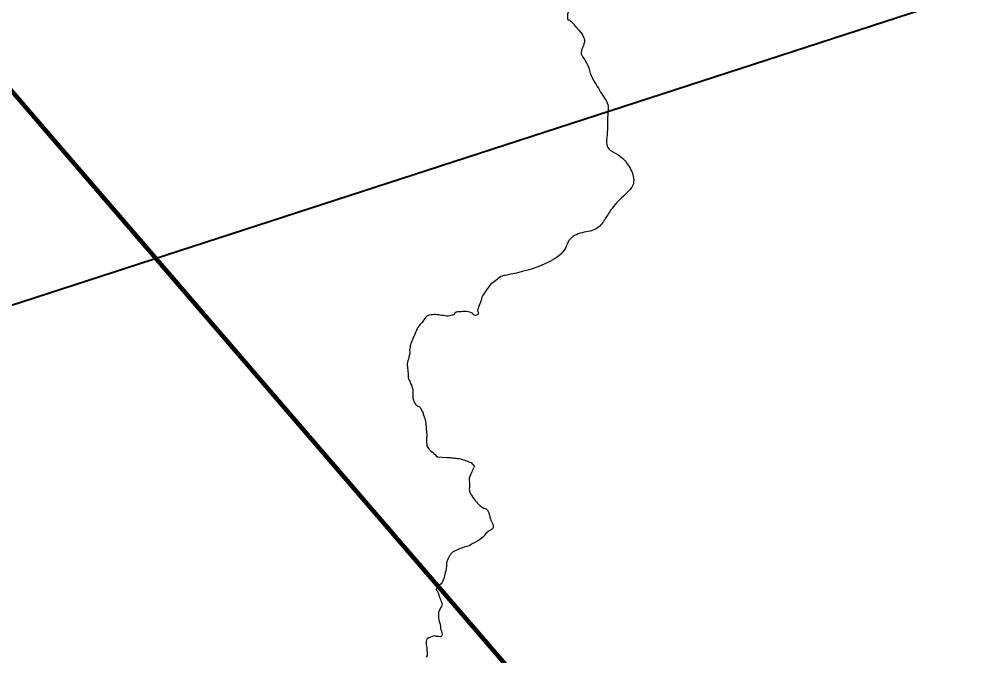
# Model space of a CAD drawing. Extents: x 553962 to 842807, y 8883888 to 9032388.
# Drawn here: x 654441 to 661313, y 8978072 to 8982631 of the extents above; entities that cross this region are included whole.
import ezdxf

# ---------------------------------------------------------------- set-up
doc = ezdxf.new("R2010")
doc.units = 0
doc.header["$LTSCALE"] = 200
for name, color, linetype, lineweight in [('12', 7, 'Continuous', 25), ('24', 7, 'Continuous', 25), ('9', 7, 'Continuous', 90)]:
    doc.layers.add(name, color=color, linetype=linetype, lineweight=lineweight)

msp = doc.modelspace()

# ---------------------------------------------------------------- linework, layer by layer
at = {"layer": '12', "lineweight": 40}
msp.add_line((636526.5, 8974783.6), (662912, 8983353), dxfattribs=at)
at = {"layer": '24'}
for points in [[(658792.7, 8982843.6), (658761.2, 8982843.1), (658731.2, 8982849.2), (658700.3, 8982851.4), (658671.3, 8982851.4), (658640.4, 8982847), (658611.4, 8982840.7), (658538.2, 8982775.3), (658518.6, 8982763.3), (658493, 8982746.7), (658452.3, 8982728.4), (658437, 8982716.7), (658387.4, 8982693.9), (658373.3, 8982680.5), (658368.1, 8982666.8), (658367.7, 8982630.8)], [(657922.3, 8980794.9), (657921.8, 8980794.9), (657911.3, 8980794.2), (657900.8, 8980791.5), (657891, 8980787), (657881.5, 8980781.3), (657872.3, 8980774.7), (657863.5, 8980767.6), (657855.1, 8980760), (657845.9, 8980752.2), (657836.4, 8980744.9), (657826.4, 8980737.9), (657817.2, 8980731), (657809.7, 8980721.8), (657802.7, 8980712.6), (657794.9, 8980702.6), (657787.9, 8980692), (657781.1, 8980680.5), (657773.9, 8980670.2), (657766.1, 8980659.6), (657758.9, 8980650.3), (657754.4, 8980640.1), (657752.4, 8980628.9), (657749.1, 8980616.2), (657745, 8980604.2), (657739.7, 8980592.7), (657734.9, 8980581.3), (657731.5, 8980569.4), (657728.6, 8980559), (657724.4, 8980546.9), (657726.4, 8980536.5), (657730, 8980527), (657725.7, 8980516.9), (657716.9, 8980511.2), (657706, 8980509.3), (657695.7, 8980514.7), (657689.6, 8980523.4), (657679.6, 8980528.3), (657667.6, 8980531.7), (657657.6, 8980534.5), (657645.4, 8980536.4), (657632.6, 8980537.1), (657619.1, 8980536.5), (657606, 8980535.4), (657593, 8980535.4), (657580.8, 8980534.3), (657569.5, 8980532.5), (657561.7, 8980525.3), (657555.2, 8980516), (657544.1, 8980512.3), (657534, 8980509), (657523.5, 8980506.1), (657512.3, 8980504.9), (657501.8, 8980504.8), (657488.9, 8980506.1), (657479.1, 8980508.1), (657468.7, 8980509.5), (657456.9, 8980511), (657445.8, 8980512.4), (657435, 8980513.7), (657423.7, 8980514.8), (657412.9, 8980515), (657401.2, 8980514.2), (657391, 8980513.2), (657380.7, 8980511.9)], [(657380.7, 8980511.9), (657370, 8980508), (657361, 8980503.4), (657353, 8980497.1), (657346.2, 8980488.3), (657340.6, 8980479.4), (657334.7, 8980469.5), (657327.4, 8980459.5), (657318.5, 8980450), (657309.5, 8980440.7), (657302.2, 8980431.6), (657295.9, 8980422.2), (657290.6, 8980412.8), (657285.1, 8980402), (657281, 8980391), (657276.2, 8980379.9), (657271.8, 8980368.4), (657266.3, 8980357.7), (657260, 8980346.8), (657257.2, 8980335.7), (657253.7, 8980325.2), (657248.3, 8980313.7), (657243.6, 8980303.2), (657241.1, 8980292.2), (657240.2, 8980280.9), (657238.5, 8980269.9), (657236, 8980258.7), (657237.7, 8980247.8), (657237.6, 8980235.7), (657234.6, 8980223.4), (657231.6, 8980210.6), (657229.3, 8980197.2), (657224.7, 8980183.8), (657221.5, 8980175.1), (657219.5, 8980163.7), (657219.5, 8980151.9), (657221.5, 8980140.7)], [(657221.5, 8980140.7), (657222.8, 8980129.8), (657224.3, 8980118.8), (657225.3, 8980105.8), (657226.1, 8980095.4), (657226.7, 8980084.7), (657226.6, 8980074.6), (657226.5, 8980062.5), (657229.7, 8980051.9), (657235.5, 8980042.5), (657240, 8980031.7), (657244.1, 8980021), (657250.4, 8980009.7), (657254.2, 8979997.7), (657257.8, 8979988.2), (657260.8, 8979975.5), (657261, 8979963), (657259.8, 8979952.1), (657260, 8979941.5), (657261, 8979929), (657261.4, 8979916.7), (657264.8, 8979904.9), (657267.9, 8979895.4), (657272.9, 8979883.9), (657278.2, 8979874.1), (657286.7, 8979866.2), (657296.8, 8979860.3), (657306.9, 8979855), (657314.7, 8979847), (657321.1, 8979836.5), (657325.9, 8979825.3), (657330.9, 8979814.2), (657335.4, 8979802.7), (657339, 8979790.5), (657342.2, 8979780.4), (657345, 8979770.3), (657348.2, 8979760.1), (657351.3, 8979749.2), (657353.1, 8979738.6), (657354.5, 8979727.6), (657355.5, 8979717), (657355.9, 8979706.2), (657356.8, 8979695.7), (657357.3, 8979682.6), (657358.7, 8979669.6), (657359.7, 8979656.7), (657360.2, 8979643.5), (657359.2, 8979633), (657358.8, 8979622.9), (657358.5, 8979612.6), (657358.7, 8979599.4), (657359.8, 8979587.1), (657361.5, 8979575.1), (657366.5, 8979564.2), (657371.8, 8979555.3), (657380.8, 8979546.4), (657389.3, 8979536.6), (657400.2, 8979530.1), (657409.7, 8979521.1), (657419.2, 8979512.3), (657428, 8979502.9), (657437.4, 8979495.9), (657502.8, 8979492)], [(657502.8, 8979492), (657504.1, 8979491.9), (657517, 8979491), (657527.1, 8979490.8), (657537.9, 8979490.5), (657549.2, 8979489.1), (657559.5, 8979487.6), (657569.4, 8979486.2), (657579.9, 8979485), (657590.7, 8979483.7), (657602.3, 8979481.4), (657615.4, 8979477), (657625, 8979474.1), (657636.3, 8979470.5), (657645.9, 8979466.8), (657657.1, 8979462.9), (657668.6, 8979459.1), (657678, 8979455.4), (657686, 8979447.4), (657693.5, 8979439.5), (657698.6, 8979429.9), (657697.9, 8979419.3), (657693.3, 8979409.5), (657688, 8979398.6), (657683.5, 8979389.5), (657677.2, 8979378.1), (657672.7, 8979367.2), (657667.6, 8979356.4), (657663.6, 8979344.6), (657663.2, 8979332.7), (657664, 8979322.1), (657665.5, 8979311.7), (657666.5, 8979299.5), (657666.4, 8979288.4), (657665.8, 8979277), (657664.8, 8979265.3), (657665, 8979253.3), (657667.8, 8979241.3), (657673.4, 8979230.7), (657680.8, 8979221.1), (657686.6, 8979211.2), (657693.3, 8979202.5), (657700.1, 8979192.6), (657706.4, 8979184.7), (657715.3, 8979174.5), (657723.1, 8979164.2), (657731.5, 8979157), (657739.7, 8979148.8), (657747.8, 8979141.4), (657757.7, 8979135.2), (657768.2, 8979130), (657779.4, 8979125.8), (657788.7, 8979121.5), (657795.5, 8979113.8), (657800.5, 8979104.7), (657804, 8979094.6), (657807.9, 8979084.5), (657811, 8979074.1), (657812.5, 8979063.9), (657815.3, 8979053.6), (657819.8, 8979043.5), (657824.5, 8979033.8), (657829.5, 8979023.3), (657833.2, 8979012.6), (657836.2, 8979001.6)], [(657836.2, 8979001.6), (657836.4, 8978990.9), (657831.1, 8978980.9), (657821.5, 8978973.8), (657811.1, 8978967.9), (657800.9, 8978961.9), (657791.7, 8978955.6), (657783.1, 8978947.9), (657776.1, 8978938.9), (657770.9, 8978930.2), (657765.1, 8978923.2), (657756.6, 8978916.8), (657746.8, 8978908.7), (657738.3, 8978903.3), (657729.4, 8978897), (657719.7, 8978890.3), (657710.7, 8978885.3), (657698.9, 8978880.2), (657689.7, 8978875.8), (657680.2, 8978870.1), (657669.6, 8978861.9), (657657.2, 8978857), (657647.4, 8978854.8), (657636.8, 8978852.9), (657626.7, 8978849.7), (657615.8, 8978845.5), (657606.2, 8978841.5), (657594.3, 8978836.9), (657584.5, 8978833.2), (657573, 8978828.8), (657563.4, 8978824), (657554.5, 8978817.5), (657545.1, 8978812.7), (657535.3, 8978804.1), (657530.4, 8978795.2), (657523.7, 8978786.6), (657517.5, 8978777.8)], [(657517.5, 8978777.8), (657512.6, 8978769), (657508.3, 8978757), (657504.7, 8978746.9), (657502.3, 8978735.1), (657502.4, 8978723.1), (657501.1, 8978711.8), (657499.8, 8978700.7), (657499.3, 8978690.4), (657496.9, 8978679.2), (657492.2, 8978668.1), (657489.7, 8978656.2), (657487.1, 8978643.6), (657484, 8978631.6), (657480.8, 8978619.4), (657476, 8978608.4), (657470.7, 8978597.5), (657463, 8978586.4), (657453.6, 8978580.7), (657442.7, 8978574.2), (657436, 8978565.6), (657430.3, 8978556.5), (657426.6, 8978544.7), (657434.3, 8978535.9), (657439.4, 8978526.9), (657444, 8978517.2), (657447.1, 8978505.1), (657450.1, 8978495), (657453.1, 8978485.4), (657457.4, 8978474.6), (657461.9, 8978465.3), (657465.8, 8978455.8), (657469.8, 8978444.5), (657468.2, 8978434.6), (657464.4, 8978425), (657458.9, 8978414.2), (657452.6, 8978403), (657447.5, 8978392.1), (657443.4, 8978379), (657443.3, 8978367.3), (657443.2, 8978354.9), (657444.3, 8978341.5), (657446.3, 8978329.2), (657449.6, 8978316.6), (657453.4, 8978304.7), (657456.7, 8978293.2), (657457.9, 8978281.3), (657459, 8978269.7), (657460.6, 8978257.6), (657465.5, 8978246.9), (657468.9, 8978236.2), (657470.4, 8978222.6), (657464.8, 8978212.5), (657454.9, 8978208.6), (657443.1, 8978208.9), (657429.8, 8978210.8), (657420.2, 8978214), (657408.7, 8978213.3), (657398, 8978208.9), (657386.5, 8978204.1), (657373.8, 8978200.8), (657363.4, 8978193.5), (657357.6, 8978184.5), (657355.8, 8978174.7), (657356.5, 8978161.6)], [(657356.5, 8978161.6), (657356.8, 8978151.5), (657358, 8978141.4), (657359.4, 8978129.9), (657360.6, 8978117.7), (657361.6, 8978106.4), (657362.5, 8978095.3), (657363.5, 8978085.3), (657361.8, 8978072.9), (657356.3, 8978061.7)]]:
    msp.add_lwpolyline(points, dxfattribs=at)
msp.add_spline([(658367.7, 8982630.8), (658393.5, 8982614.2), (658429.4, 8982573.5), (658470.1, 8982525.1), (658488.8, 8982479.8), (658476.3, 8982426.6), (658465.4, 8982382.8), (658482.6, 8982351.6), (658513.8, 8982300), (658537.2, 8982226.5), (658573.2, 8982162.4), (658604.4, 8982109.3), (658632.5, 8982065.5), (658656, 8982020.2), (658657.5, 8981970.2), (658654.4, 8981918.6), (658652.8, 8981820.1), (658648.2, 8981746.8), (658663.8, 8981701.4), (658724.7, 8981663.9), (658771.6, 8981624.8), (658827.8, 8981540.4), (658837.2, 8981446.6), (658781, 8981376.3), (658687.2, 8981276.2), (658637.2, 8981199.7), (658581, 8981134), (658473.2, 8981101.2), (658377.9, 8981044.9), (658352.9, 8980991.8), (658240.4, 8980894.8), (657921.8, 8980794.9)], degree=3, dxfattribs=at)
at = {"layer": '9'}
msp.add_line((647160.3, 8990514), (659714.4, 8975927.2), dxfattribs=at)

doc.saveas('drawing.dxf')
